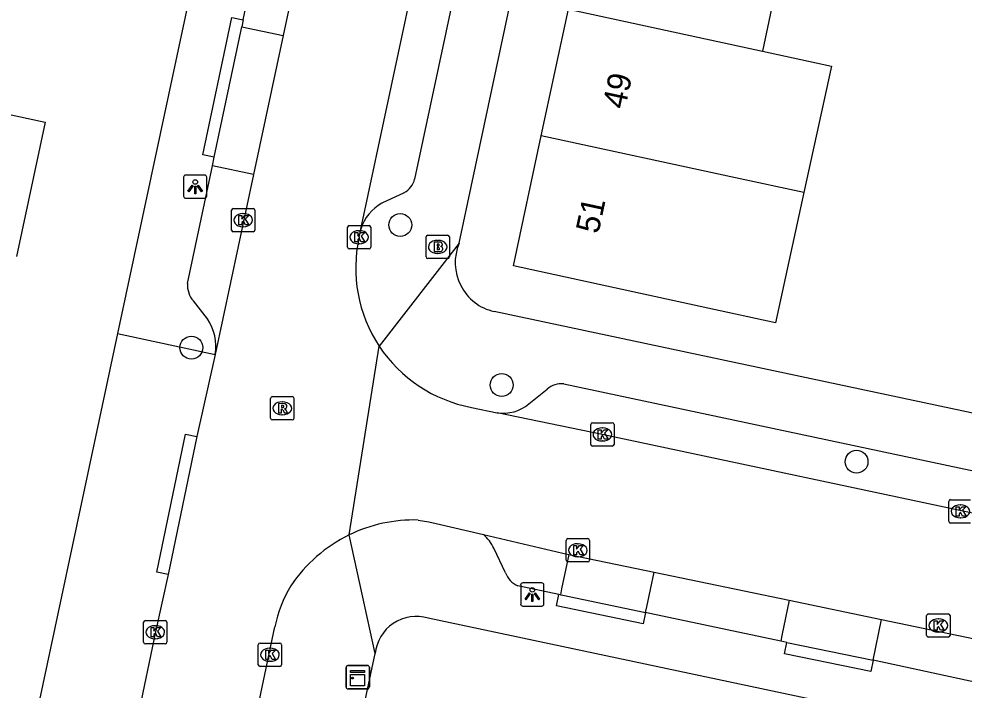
# Model space of a CAD drawing. Extents: x 160457 to 162082, y 388340 to 389736.
# Drawn here: x 161650.4 to 161690.9, y 388455.88 to 388484.65 of the extents above; entities that cross this region are included whole.
import ezdxf

# ---------------------------------------------------------------- set-up
doc = ezdxf.new("R2010")
doc.units = 0
for name, color, linetype in [('IMGEO_Boom', 7, 'Continuous'), ('IMGEO_Brandkraan', 7, 'Continuous'), ('IMGEO_Kast', 7, 'Continuous'), ('IMGEO_Kolk', 7, 'Continuous'), ('IMGEO_Lichtpunt', 7, 'Continuous'), ('IMGEO_Pand', 7, 'Continuous'), ('IMGEO_Pand_nummerreeks', 7, 'Continuous'), ('IMGEO_Parkeervlak_open', 7, 'Continuous'), ('IMGEO_Rijbaan_lokaal_open', 7, 'Continuous'), ('IMGEO_Rioolput', 7, 'Continuous'), ('IMGEO_Voetpad_open', 7, 'Continuous')]:
    doc.layers.add(name, color=color, linetype=linetype)

msp = doc.modelspace()

# ---------------------------------------------------------------- linework, layer by layer
at = {"layer": 'IMGEO_Boom'}
for centre in [(161666.742, 388475.82), (161657.791, 388470.563), (161671.088, 388468.96), (161686.295, 388465.672)]:
    msp.add_circle(centre, 0.489, dxfattribs=at)
at = {"layer": 'IMGEO_Brandkraan'}
for p, q in [((161667.846, 388474.455), (161667.846, 388475.307)), ((161667.921, 388475.381), (161668.773, 388475.381)), ((161668.847, 388475.307), (161668.847, 388474.455)), ((161668.334, 388475.161), (161668.359, 388475.161)), ((161668.357, 388474.601), (161668.332, 388474.601)), ((161668.773, 388474.381), (161667.921, 388474.381))]:
    msp.add_line(p, q, dxfattribs=at)
for points in [[(161667.846, 388474.455), (161667.846, 388475.307)], [(161667.921, 388475.381), (161668.773, 388475.381)], [(161668.847, 388475.307), (161668.847, 388474.455)], [(161668.194, 388475.081), (161668.194, 388474.681), (161668.407, 388474.681)], [(161668.425, 388475.081), (161668.194, 388475.081)], [(161668.373, 388475), (161668.319, 388475), (161668.319, 388474.924)], [(161668.319, 388474.924), (161668.372, 388474.924)], [(161668.381, 388474.848), (161668.319, 388474.848), (161668.319, 388474.767)], [(161668.319, 388474.767), (161668.381, 388474.767)], [(161668.773, 388474.381), (161667.921, 388474.381)]]:
    msp.add_lwpolyline(points, dxfattribs=at)
for centre, radius, start, end in [((161667.923, 388475.305), 0.0765, 91.552, 178.448), ((161667.923, 388475.305), 0.0765, 91.552, 178.448), ((161668.771, 388475.305), 0.0765, 1.552, 88.448), ((161668.771, 388475.305), 0.0765, 1.552, 88.448), ((161668.374, 388474.962), 0.0379, 267.8285, 90.9355), ((161668.429, 388474.936), 0.145, 59.4692, 91.5367), ((161668.454, 388474.983), 0.0922, 285.5137, 58.1501), ((161668.459, 388474.791), 0.105, 301.3115, 78.989), ((161667.923, 388474.457), 0.0765, 181.552, 268.448), ((161667.923, 388474.457), 0.0765, 181.552, 268.448), ((161668.382, 388474.807), 0.0404, 269.8759, 90.5077), ((161668.413, 388474.932), 0.251, 268.6676, 293.5347), ((161668.771, 388474.457), 0.0765, 271.552, 358.448), ((161668.771, 388474.457), 0.0765, 271.552, 358.448)]:
    msp.add_arc(centre, radius, start, end, dxfattribs=at)
for centre, major_axis, ratio, start_param, end_param in [((161668.333, 388474.881), (-0.387, 0.002), 0.722429, 4.712389, 7.853982), ((161668.358, 388474.881), (-0.39, 0.002), 0.717154, 1.570796, 4.712389)]:
    msp.add_ellipse(centre, major_axis=major_axis, ratio=ratio, start_param=start_param, end_param=end_param, dxfattribs=at)
at = {"layer": 'IMGEO_Kast'}
for p, q in [((161664.42, 388456.009), (161664.42, 388456.85)), ((161664.42, 388456.85), (161664.42, 388456.009)), ((161664.495, 388456.934), (161665.336, 388456.934)), ((161665.336, 388456.934), (161664.495, 388456.934)), ((161665.42, 388456.859), (161665.42, 388456.018)), ((161665.42, 388456.018), (161665.42, 388456.859)), ((161665.345, 388455.934), (161664.504, 388455.934)), ((161664.504, 388455.934), (161665.345, 388455.934))]:
    msp.add_line(p, q, dxfattribs=at)
for points in [[(161664.615, 388456.724), (161665.215, 388456.724), (161665.215, 388456.639), (161664.615, 388456.639), (161664.615, 388456.724)], [(161664.615, 388456.549), (161665.215, 388456.549), (161665.215, 388456.06), (161664.615, 388456.06), (161664.615, 388456.549)]]:
    msp.add_lwpolyline(points, dxfattribs=at)
msp.add_circle((161664.699, 388456.398), 0.0377, dxfattribs=at)
for centre, start, end in [((161664.498, 388456.856), 92.4484, 184.2845), ((161664.498, 388456.856), 92.4484, 184.2845), ((161665.342, 388456.856), 2.4484, 94.2845), ((161665.342, 388456.856), 2.4484, 94.2845), ((161664.498, 388456.012), 182.4484, 274.2845), ((161664.498, 388456.012), 182.4484, 274.2845), ((161665.342, 388456.012), 272.4484, 4.2845), ((161665.342, 388456.012), 272.4484, 4.2845)]:
    msp.add_arc(centre, 0.0779, start, end, dxfattribs=at)
at = {"layer": 'IMGEO_Kolk'}
for p, q in [((161659.585, 388476.526), (161660.437, 388476.526)), ((161659.51, 388475.6), (161659.51, 388476.452)), ((161659.998, 388476.306), (161660.023, 388476.306)), ((161660.511, 388476.452), (161660.511, 388475.6)), ((161660.021, 388475.746), (161659.996, 388475.746)), ((161664.48, 388474.868), (161664.48, 388475.72)), ((161664.555, 388475.794), (161665.407, 388475.794)), ((161665.481, 388475.72), (161665.481, 388474.868)), ((161660.437, 388475.526), (161659.585, 388475.526)), ((161664.968, 388475.574), (161664.993, 388475.574)), ((161664.991, 388475.014), (161664.966, 388475.014)), ((161665.407, 388474.794), (161664.555, 388474.794)), ((161674.902, 388466.416), (161674.902, 388467.268)), ((161674.977, 388467.342), (161675.829, 388467.342)), ((161675.903, 388467.268), (161675.903, 388466.416)), ((161675.39, 388467.122), (161675.415, 388467.122)), ((161675.413, 388466.562), (161675.388, 388466.562)), ((161675.829, 388466.342), (161674.977, 388466.342)), ((161690.245, 388463.119), (161690.245, 388463.971)), ((161690.32, 388464.045), (161691.172, 388464.045)), ((161690.733, 388463.825), (161690.758, 388463.825)), ((161690.756, 388463.265), (161690.731, 388463.265)), ((161691.172, 388463.045), (161690.32, 388463.045)), ((161673.854, 388461.449), (161673.854, 388462.301)), ((161673.929, 388462.375), (161674.781, 388462.375)), ((161674.855, 388462.301), (161674.855, 388461.449)), ((161674.342, 388462.155), (161674.367, 388462.155)), ((161674.365, 388461.595), (161674.34, 388461.595)), ((161674.781, 388461.375), (161673.929, 388461.375)), ((161689.299, 388458.225), (161689.299, 388459.077)), ((161689.374, 388459.151), (161690.226, 388459.151)), ((161690.3, 388459.077), (161690.3, 388458.225)), ((161655.743, 388457.936), (161655.743, 388458.788)), ((161655.818, 388458.862), (161656.67, 388458.862)), ((161656.744, 388458.788), (161656.744, 388457.936)), ((161689.787, 388458.931), (161689.812, 388458.931)), ((161656.231, 388458.642), (161656.256, 388458.642)), ((161689.81, 388458.371), (161689.785, 388458.371)), ((161656.67, 388457.862), (161655.818, 388457.862)), ((161656.254, 388458.082), (161656.229, 388458.082)), ((161660.732, 388457.897), (161661.584, 388457.897)), ((161690.226, 388458.151), (161689.374, 388458.151)), ((161660.657, 388456.971), (161660.657, 388457.823)), ((161661.145, 388457.677), (161661.17, 388457.677)), ((161661.658, 388457.823), (161661.658, 388456.971)), ((161661.168, 388457.117), (161661.143, 388457.117)), ((161661.584, 388456.897), (161660.732, 388456.897))]:
    msp.add_line(p, q, dxfattribs=at)
for points in [[(161659.585, 388476.526), (161660.437, 388476.526)], [(161659.51, 388475.6), (161659.51, 388476.452)], [(161659.831, 388476.226), (161659.954, 388476.226), (161659.954, 388476.075), (161660.084, 388476.226), (161660.248, 388476.226), (161660.102, 388476.075), (161660.255, 388475.826), (161660.103, 388475.826), (161660.018, 388475.99), (161659.954, 388475.923), (161659.954, 388475.826), (161659.831, 388475.826), (161659.831, 388476.226)], [(161660.511, 388476.452), (161660.511, 388475.6)], [(161664.48, 388474.868), (161664.48, 388475.72)], [(161664.555, 388475.794), (161665.407, 388475.794)], [(161665.481, 388475.72), (161665.481, 388474.868)], [(161660.437, 388475.526), (161659.585, 388475.526)], [(161664.801, 388475.494), (161664.924, 388475.494), (161664.924, 388475.343), (161665.054, 388475.494), (161665.218, 388475.494), (161665.072, 388475.343), (161665.225, 388475.094), (161665.073, 388475.094), (161664.988, 388475.258), (161664.924, 388475.191), (161664.924, 388475.094), (161664.801, 388475.094), (161664.801, 388475.494)], [(161665.407, 388474.794), (161664.555, 388474.794)], [(161674.902, 388466.416), (161674.902, 388467.268)], [(161674.977, 388467.342), (161675.829, 388467.342)], [(161675.903, 388467.268), (161675.903, 388466.416)], [(161675.223, 388467.042), (161675.346, 388467.042), (161675.346, 388466.891), (161675.476, 388467.042), (161675.64, 388467.042), (161675.494, 388466.891), (161675.647, 388466.642), (161675.495, 388466.642), (161675.41, 388466.806), (161675.346, 388466.739), (161675.346, 388466.642), (161675.223, 388466.642), (161675.223, 388467.042)], [(161675.829, 388466.342), (161674.977, 388466.342)], [(161690.245, 388463.119), (161690.245, 388463.971)], [(161690.32, 388464.045), (161691.172, 388464.045)], [(161690.566, 388463.745), (161690.689, 388463.745), (161690.689, 388463.594), (161690.819, 388463.745), (161690.983, 388463.745), (161690.837, 388463.594), (161690.99, 388463.345), (161690.838, 388463.345), (161690.753, 388463.509), (161690.689, 388463.442), (161690.689, 388463.345), (161690.566, 388463.345), (161690.566, 388463.745)], [(161691.172, 388463.045), (161690.32, 388463.045)], [(161673.854, 388461.449), (161673.854, 388462.301)], [(161673.929, 388462.375), (161674.781, 388462.375)], [(161674.855, 388462.301), (161674.855, 388461.449)], [(161674.175, 388462.075), (161674.298, 388462.075), (161674.298, 388461.924), (161674.428, 388462.075), (161674.592, 388462.075), (161674.446, 388461.924), (161674.599, 388461.675), (161674.447, 388461.675), (161674.362, 388461.839), (161674.298, 388461.772), (161674.298, 388461.675), (161674.175, 388461.675), (161674.175, 388462.075)], [(161674.781, 388461.375), (161673.929, 388461.375)], [(161689.299, 388458.225), (161689.299, 388459.077)], [(161689.374, 388459.151), (161690.226, 388459.151)], [(161690.3, 388459.077), (161690.3, 388458.225)], [(161655.743, 388457.936), (161655.743, 388458.788)], [(161655.818, 388458.862), (161656.67, 388458.862)], [(161656.744, 388458.788), (161656.744, 388457.936)], [(161689.62, 388458.851), (161689.743, 388458.851), (161689.743, 388458.7), (161689.873, 388458.851), (161690.037, 388458.851), (161689.891, 388458.7), (161690.044, 388458.451), (161689.892, 388458.451), (161689.807, 388458.615), (161689.743, 388458.548), (161689.743, 388458.451), (161689.62, 388458.451), (161689.62, 388458.851)], [(161656.064, 388458.562), (161656.187, 388458.562), (161656.187, 388458.411), (161656.317, 388458.562), (161656.481, 388458.562), (161656.335, 388458.411), (161656.488, 388458.162), (161656.336, 388458.162), (161656.251, 388458.326), (161656.187, 388458.259), (161656.187, 388458.162), (161656.064, 388458.162), (161656.064, 388458.562)], [(161656.67, 388457.862), (161655.818, 388457.862)], [(161660.732, 388457.897), (161661.584, 388457.897)], [(161690.226, 388458.151), (161689.374, 388458.151)], [(161660.657, 388456.971), (161660.657, 388457.823)], [(161660.978, 388457.597), (161661.101, 388457.597), (161661.101, 388457.446), (161661.231, 388457.597), (161661.395, 388457.597), (161661.249, 388457.446), (161661.402, 388457.197), (161661.25, 388457.197), (161661.165, 388457.361), (161661.101, 388457.294), (161661.101, 388457.197), (161660.978, 388457.197), (161660.978, 388457.597)], [(161661.658, 388457.823), (161661.658, 388456.971)], [(161661.584, 388456.897), (161660.732, 388456.897)]]:
    msp.add_lwpolyline(points, dxfattribs=at)
for centre, start, end in [((161659.587, 388476.45), 91.552, 178.448), ((161659.587, 388476.45), 91.552, 178.448), ((161660.435, 388476.45), 1.552, 88.448), ((161660.435, 388476.45), 1.552, 88.448), ((161664.557, 388475.718), 91.552, 178.448), ((161664.557, 388475.718), 91.552, 178.448), ((161665.405, 388475.718), 1.552, 88.448), ((161665.405, 388475.718), 1.552, 88.448), ((161659.587, 388475.602), 181.552, 268.448), ((161659.587, 388475.602), 181.552, 268.448), ((161660.435, 388475.602), 271.552, 358.448), ((161660.435, 388475.602), 271.552, 358.448), ((161664.557, 388474.87), 181.552, 268.448), ((161664.557, 388474.87), 181.552, 268.448), ((161665.405, 388474.87), 271.552, 358.448), ((161665.405, 388474.87), 271.552, 358.448), ((161674.979, 388467.266), 91.552, 178.448), ((161674.979, 388467.266), 91.552, 178.448), ((161675.827, 388467.266), 1.552, 88.448), ((161675.827, 388467.266), 1.552, 88.448), ((161674.979, 388466.418), 181.552, 268.448), ((161674.979, 388466.418), 181.552, 268.448), ((161675.827, 388466.418), 271.552, 358.448), ((161675.827, 388466.418), 271.552, 358.448), ((161690.322, 388463.969), 91.552, 178.448), ((161690.322, 388463.969), 91.552, 178.448), ((161690.322, 388463.121), 181.552, 268.448), ((161690.322, 388463.121), 181.552, 268.448), ((161673.931, 388462.299), 91.552, 178.448), ((161673.931, 388462.299), 91.552, 178.448), ((161674.779, 388462.299), 1.552, 88.448), ((161674.779, 388462.299), 1.552, 88.448), ((161673.931, 388461.451), 181.552, 268.448), ((161673.931, 388461.451), 181.552, 268.448), ((161674.779, 388461.451), 271.552, 358.448), ((161674.779, 388461.451), 271.552, 358.448), ((161689.376, 388459.075), 91.552, 178.448), ((161689.376, 388459.075), 91.552, 178.448), ((161690.224, 388459.075), 1.552, 88.448), ((161690.224, 388459.075), 1.552, 88.448), ((161655.82, 388458.786), 91.552, 178.448), ((161655.82, 388458.786), 91.552, 178.448), ((161656.668, 388458.786), 1.552, 88.448), ((161656.668, 388458.786), 1.552, 88.448), ((161655.82, 388457.938), 181.552, 268.448), ((161655.82, 388457.938), 181.552, 268.448), ((161656.668, 388457.938), 271.552, 358.448), ((161656.668, 388457.938), 271.552, 358.448), ((161660.734, 388457.821), 91.552, 178.448), ((161660.734, 388457.821), 91.552, 178.448), ((161661.582, 388457.821), 1.552, 88.448), ((161661.582, 388457.821), 1.552, 88.448), ((161689.376, 388458.227), 181.552, 268.448), ((161689.376, 388458.227), 181.552, 268.448), ((161690.224, 388458.227), 271.552, 358.448), ((161690.224, 388458.227), 271.552, 358.448), ((161660.734, 388456.973), 181.552, 268.448), ((161660.734, 388456.973), 181.552, 268.448), ((161661.582, 388456.973), 271.552, 358.448), ((161661.582, 388456.973), 271.552, 358.448)]:
    msp.add_arc(centre, 0.0765, start, end, dxfattribs=at)
for centre, major_axis, ratio, start_param, end_param in [((161659.997, 388476.026), (-0.387, 0.002), 0.722429, 4.712389, 7.853982), ((161660.022, 388476.026), (-0.39, 0.002), 0.717154, 1.570796, 4.712389), ((161664.967, 388475.294), (-0.387, 0.002), 0.722429, 4.712389, 7.853982), ((161664.992, 388475.294), (-0.39, 0.002), 0.717154, 1.570796, 4.712389), ((161675.389, 388466.842), (-0.387, 0.002), 0.722429, 4.712389, 7.853982), ((161675.414, 388466.842), (-0.39, 0.002), 0.717154, 1.570796, 4.712389), ((161690.732, 388463.545), (-0.387, 0.002), 0.722429, 4.712389, 7.853982), ((161690.757, 388463.545), (-0.39, 0.002), 0.717154, 1.570796, 4.712389), ((161674.341, 388461.875), (-0.387, 0.002), 0.722429, 4.712389, 7.853982), ((161674.366, 388461.875), (-0.39, 0.002), 0.717154, 1.570796, 4.712389), ((161689.786, 388458.651), (-0.387, 0.002), 0.722429, 4.712389, 7.853982), ((161689.811, 388458.651), (-0.39, 0.002), 0.717154, 1.570796, 4.712389), ((161656.23, 388458.362), (-0.387, 0.002), 0.722429, 4.712389, 7.853982), ((161656.255, 388458.362), (-0.39, 0.002), 0.717154, 1.570796, 4.712389), ((161661.144, 388457.397), (-0.387, 0.002), 0.722429, 4.712389, 7.853982), ((161661.169, 388457.397), (-0.39, 0.002), 0.717154, 1.570796, 4.712389)]:
    msp.add_ellipse(centre, major_axis=major_axis, ratio=ratio, start_param=start_param, end_param=end_param, dxfattribs=at)
at = {"layer": 'IMGEO_Lichtpunt'}
for p, q in [((161657.456, 388477.865), (161657.456, 388477.058)), ((161657.456, 388477.865), (161657.456, 388477.058)), ((161658.358, 388477.96), (161657.55, 388477.96)), ((161658.358, 388477.96), (161657.55, 388477.96)), ((161658.452, 388477.058), (161658.452, 388477.865)), ((161658.452, 388477.058), (161658.452, 388477.865)), ((161657.55, 388476.964), (161658.358, 388476.964)), ((161657.55, 388476.964), (161658.358, 388476.964)), ((161671.902, 388460.382), (161671.902, 388459.575)), ((161671.902, 388460.382), (161671.902, 388459.575)), ((161672.804, 388460.477), (161671.996, 388460.477)), ((161672.804, 388460.477), (161671.996, 388460.477)), ((161672.898, 388459.575), (161672.898, 388460.382)), ((161672.898, 388459.575), (161672.898, 388460.382)), ((161671.996, 388459.481), (161672.804, 388459.481)), ((161671.996, 388459.481), (161672.804, 388459.481))]:
    msp.add_line(p, q, dxfattribs=at)
for points in [[(161657.83, 388477.529), (161657.869, 388477.501), (161657.681, 388477.239), (161657.643, 388477.266), (161657.83, 388477.529)], [(161657.932, 388477.481), (161657.979, 388477.481), (161657.979, 388477.159), (161657.932, 388477.159), (161657.932, 388477.481)], [(161658.042, 388477.501), (161658.08, 388477.528), (161658.267, 388477.266), (161658.228, 388477.238), (161658.042, 388477.501)], [(161672.276, 388460.046), (161672.315, 388460.018), (161672.127, 388459.756), (161672.089, 388459.783), (161672.276, 388460.046)], [(161672.378, 388459.998), (161672.425, 388459.998), (161672.425, 388459.676), (161672.378, 388459.676), (161672.378, 388459.998)], [(161672.488, 388460.018), (161672.526, 388460.045), (161672.713, 388459.783), (161672.674, 388459.755), (161672.488, 388460.018)]]:
    msp.add_lwpolyline(points, dxfattribs=at)
for centre in [(161657.955, 388477.663), (161672.401, 388460.18)]:
    msp.add_circle(centre, 0.0994, dxfattribs=at)
for centre, start, end in [((161657.55, 388477.865), 90, 180), ((161657.55, 388477.865), 90, 180), ((161658.358, 388477.865), 0, 90), ((161658.358, 388477.865), 0, 90), ((161657.55, 388477.058), 180, 270), ((161657.55, 388477.058), 180, 270), ((161658.358, 388477.058), 270, 0), ((161658.358, 388477.058), 270, 360), ((161671.996, 388460.382), 90, 180), ((161671.996, 388460.382), 90, 180), ((161672.804, 388460.382), 0, 90), ((161672.804, 388460.382), 0, 90), ((161671.996, 388459.575), 180, 270), ((161671.996, 388459.575), 180, 270), ((161672.804, 388459.575), 270, 0), ((161672.804, 388459.575), 270, 360)]:
    msp.add_arc(centre, 0.0946, start, end, dxfattribs=at)
at = {"layer": 'IMGEO_Pand'}
for points in [[(161683.412, 388488.697), (161682.26, 388483.27)], [(161672.783, 388479.645), (161673.945, 388485.066)], [(161673.945, 388485.066), (161682.26, 388483.27)], [(161645.211, 388484.739), (161644.564, 388481.721), (161651.527, 388480.228), (161650.298, 388474.463)], [(161682.26, 388483.27), (161685.215, 388482.632), (161684.038, 388477.21)], [(161684.038, 388477.21), (161682.827, 388471.63), (161679.923, 388472.26), (161671.588, 388474.069), (161672.783, 388479.645)], [(161684.038, 388477.21), (161681.109, 388477.844), (161672.783, 388479.645)]]:
    msp.add_lwpolyline(points, dxfattribs=at)
at = {"layer": 'IMGEO_Parkeervlak_open'}
for points in [[(161659.952, 388484.313), (161661.724, 388483.939)], [(161660.456, 388477.983), (161658.695, 388478.358)], [(161673.964, 388461.7), (161673.654, 388460.217), (161673.602, 388459.972)], [(161677.254, 388459.208), (161677.305, 388459.453), (161677.616, 388460.939)], [(161683.41, 388459.733), (161683.095, 388458.22), (161683.044, 388457.976)], [(161687.013, 388457.163), (161687.37, 388458.908)]]:
    msp.add_lwpolyline(points, dxfattribs=at)
at = {"layer": 'IMGEO_Rijbaan_lokaal_open'}
for points in [[(161665.05, 388475.64), (161670.25, 388500), (161676.532, 388529.435)], [(161664.207, 388495.609), (161661.724, 388483.939)], [(161661.724, 388483.939), (161660.456, 388477.983)], [(161660.456, 388477.983), (161658.815, 388470.274)], [(161664.976, 388475.294), (161665.05, 388475.64)], [(161664.549, 388462.532), (161665.84, 388470.627)], [(161658.815, 388470.274), (161658.024, 388466.75)], [(161669.795, 388468.003), (161670.9, 388467.774)], [(161692.6, 388463.185), (161675.398, 388466.84), (161670.9, 388467.774)], [(161658.024, 388466.75), (161656.797, 388460.84)], [(161667.512, 388463.171), (161667.967, 388463.097), (161668.28, 388463.025), (161670.305, 388462.551)], [(161670.305, 388462.551), (161673.702, 388461.755), (161673.964, 388461.7)], [(161673.964, 388461.7), (161677.616, 388460.939)], [(161656.797, 388460.84), (161656.255, 388458.38), (161655.492, 388454.745)], [(161677.616, 388460.939), (161683.41, 388459.733)], [(161683.41, 388459.733), (161687.37, 388458.908)], [(161687.37, 388458.908), (161692.788, 388457.779), (161693.267, 388457.675)], [(161659.853, 388451.384), (161661.368, 388458.591)]]:
    msp.add_lwpolyline(points, dxfattribs=at)
for centre, radius, start, end in [((161670.915, 388473.98), 6.083, 167.5262, 213.4506), ((161670.912, 388473.979), 6.08, 213.4608, 259.4135), ((161667.33, 388456.826), 6.348, 88.3566, 115.9834), ((161667.329, 388456.828), 6.345, 115.9815, 146.1981), ((161666.588, 388457.576), 5.318, 148.4563, 168.9958)]:
    msp.add_arc(centre, radius, start, end, dxfattribs=at)
at = {"layer": 'IMGEO_Rioolput'}
for p, q in [((161661.187, 388467.535), (161661.187, 388468.387)), ((161661.262, 388468.461), (161662.114, 388468.461)), ((161662.188, 388468.387), (161662.188, 388467.535)), ((161661.675, 388468.241), (161661.7, 388468.241)), ((161661.698, 388467.681), (161661.673, 388467.681)), ((161662.114, 388467.461), (161661.262, 388467.461))]:
    msp.add_line(p, q, dxfattribs=at)
for points in [[(161661.187, 388467.535), (161661.187, 388468.387)], [(161661.262, 388468.461), (161662.114, 388468.461)], [(161662.188, 388468.387), (161662.188, 388467.535)], [(161661.776, 388468.159), (161661.524, 388468.161), (161661.524, 388467.761)], [(161661.702, 388468.08), (161661.648, 388468.08), (161661.648, 388467.999)], [(161661.648, 388467.999), (161661.7, 388467.999)], [(161661.524, 388467.761), (161661.648, 388467.761), (161661.648, 388467.923), (161661.659, 388467.923)], [(161661.706, 388467.894), (161661.777, 388467.761), (161661.917, 388467.761), (161661.852, 388467.887)], [(161662.114, 388467.461), (161661.262, 388467.461)]]:
    msp.add_lwpolyline(points, dxfattribs=at)
for centre, radius, start, end in [((161661.264, 388468.385), 0.0765, 91.552, 178.448), ((161661.264, 388468.385), 0.0765, 91.552, 178.448), ((161662.112, 388468.385), 0.0765, 1.552, 88.448), ((161662.112, 388468.385), 0.0765, 1.552, 88.448), ((161661.684, 388468.188), 0.19, 274.7715, 282.9687), ((161661.708, 388467.984), 0.0964, 77.0061, 93.1865), ((161661.722, 388468.041), 0.0378, 276.6634, 79.6772), ((161661.775, 388468.049), 0.109, 350.3612, 89.416), ((161661.773, 388468.049), 0.112, 277.5842, 350.9817), ((161661.658, 388467.87), 0.0533, 26.0293, 88.6989), ((161661.757, 388467.834), 0.108, 29.5134, 73.7905), ((161661.264, 388467.537), 0.0765, 181.552, 268.448), ((161661.264, 388467.537), 0.0765, 181.552, 268.448), ((161662.112, 388467.537), 0.0765, 271.552, 358.448), ((161662.112, 388467.537), 0.0765, 271.552, 358.448)]:
    msp.add_arc(centre, radius, start, end, dxfattribs=at)
for centre, major_axis, ratio, start_param, end_param in [((161661.674, 388467.961), (-0.387, 0.002), 0.722429, 4.712389, 7.853982), ((161661.699, 388467.961), (-0.39, 0.002), 0.717154, 1.570796, 4.712389)]:
    msp.add_ellipse(centre, major_axis=major_axis, ratio=ratio, start_param=start_param, end_param=end_param, dxfattribs=at)
at = {"layer": 'IMGEO_Voetpad_open'}
for points in [[(161672.397, 388554.42), (161660.783, 388500), (161654.63, 388471.167)], [(161669.267, 388475.037), (161674.577, 388500), (161680.852, 388529.503)], [(161677.674, 388526.175), (161672.093, 388500), (161667.357, 388477.787)], [(161660.016, 388484.615), (161662.445, 388495.984)], [(161658.772, 388478.72), (161658.283, 388478.823), (161659.527, 388484.718), (161660.016, 388484.615)], [(161660.016, 388484.615), (161659.952, 388484.313)], [(161658.772, 388478.72), (161659.952, 388484.313)], [(161658.695, 388478.358), (161658.772, 388478.72)], [(161657.621, 388473.308), (161658.695, 388478.358)], [(161666.916, 388477.205), (161665.959, 388476.752)], [(161669.267, 388475.037), (161665.84, 388470.627)], [(161658.479, 388471.794), (161657.877, 388472.562)], [(161745.143, 388456.356), (161709.904, 388463.799), (161670.764, 388472.111)], [(161654.63, 388471.167), (161651.277, 388455.458), (161650.812, 388453.278)], [(161654.63, 388471.167), (161658.815, 388470.274)], [(161672.251, 388468.151), (161673.034, 388468.788)], [(161673.75, 388469.011), (161692.973, 388464.92)], [(161656.797, 388460.84), (161656.308, 388460.941), (161657.535, 388466.851), (161658.024, 388466.75)], [(161665.667, 388457.444), (161664.549, 388462.532)], [(161671.252, 388460.914), (161670.757, 388461.961)], [(161673.538, 388459.985), (161671.777, 388460.347)], [(161677.254, 388459.208), (161677.152, 388458.719), (161673.436, 388459.497), (161673.538, 388459.985)], [(161673.602, 388459.972), (161673.538, 388459.985)], [(161673.602, 388459.972), (161673.714, 388459.949), (161677.254, 388459.208)], [(161683.044, 388457.976), (161677.43, 388459.172), (161677.254, 388459.208)], [(161744.149, 388442.806), (161667.94, 388458.961)], [(161683.314, 388457.919), (161683.044, 388457.976)], [(161687.013, 388457.163), (161686.913, 388456.674), (161683.214, 388457.43), (161683.314, 388457.919)], [(161683.314, 388457.919), (161687.013, 388457.163)], [(161663.216, 388445.999), (161663.25, 388446.127), (161665.667, 388457.444)], [(161692.881, 388455.896), (161687.013, 388457.163)]]:
    msp.add_lwpolyline(points, dxfattribs=at)
for centre, radius, start, end in [((161666.501, 388477.978), 0.877, 298.2492, 347.4461), ((161666.888, 388475.065), 1.926, 118.838, 162.6337), ((161671.234, 388474.197), 2.138, 156.8762, 257.3142), ((161658.678, 388473.254), 1.058, 177.063, 220.8177), ((161656.754, 388470.616), 2.089, 350.586, 34.3438), ((161673.656, 388468.053), 0.962, 84.3659, 130.2327), ((161671.158, 388469.458), 1.704, 261.2851, 309.8987), ((161669.038, 388461.112), 1.917, 26.2774, 48.6342), ((161672.151, 388461.22), 0.949, 198.7851, 246.8097), ((161667.421, 388457.278), 1.762, 72.8579, 174.5803)]:
    msp.add_arc(centre, radius, start, end, dxfattribs=at)

# ---------------------------------------------------------------- texts
at = {"layer": 'IMGEO_Pand_nummerreeks'}
for s, p in [('49', (161676.375, 388480.751)), ('51', (161675.23, 388475.409))]:
    msp.add_text(s, height=1, rotation=77.8993, dxfattribs=at).set_placement(p)

doc.saveas('drawing.dxf')
